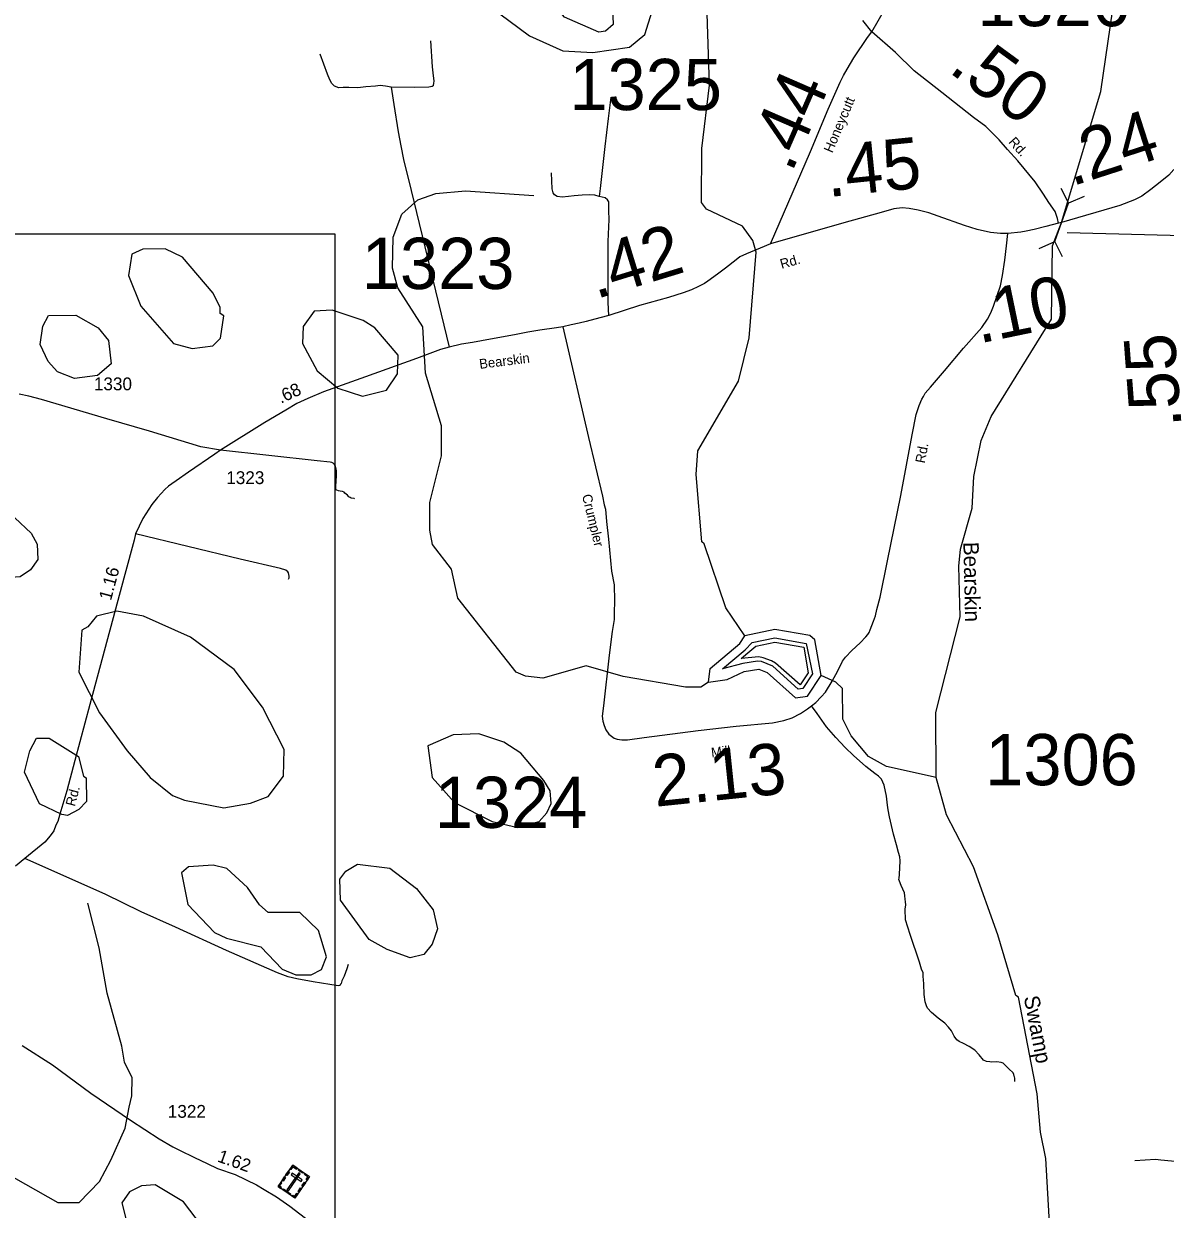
# Model space of a CAD drawing. Extents: x 2093524 to 2270757, y 289120 to 570408.
# Drawn here: x 2155115 to 2166249, y 463218 to 474784 of the extents above; entities that cross this region are included whole.
import ezdxf

# ---------------------------------------------------------------- set-up
doc = ezdxf.new("R2010")
doc.units = 0
for name, color, linetype in [('Exist Cultural Cemetery CELL', 7, 'Continuous'), ('Exist Hydrographic Creek Single Shore', 7, 'Continuous'), ('Exist Hydrographic Lake Shore', 7, 'Continuous'), ('Exist Hydrographic Misc Water Feature', 7, 'Continuous'), ('Exist Hydrographic Pond Under 1500 Sq Ft', 7, 'Continuous'), ('Exist Hydrographic Stream', 7, 'Continuous'), ('Exist Hydrographic Swamp Label', 7, 'Continuous'), ('Exist Road Non-System Type 51', 7, 'Continuous'), ('Exist Road Secondary Mileage Hundredths English Label', 7, 'Continuous'), ('Exist Road Secondary Structure Pipe CELL', 7, 'Continuous'), ('Exist Road Secondary Structure Pipe Number Label', 7, 'Continuous'), ('Exist Road Secondary Type 51 Attributed', 7, 'Continuous'), ('Exist Road Secondary Type 51 Label', 7, 'Continuous'), ('Exist Road Secondary Type 51 Number Label', 7, 'Continuous'), ('Map Preparation Inset Cut Line', 7, 'Continuous')]:
    doc.layers.add(name, color=color, linetype=linetype)

msp = doc.modelspace()

# ---------------------------------------------------------------- linework, layer by layer
at = {"layer": 'Exist Cultural Cemetery CELL'}
for points in [[(2157739, 463650), (2157903, 463537), (2157758, 463327), (2157595, 463440)], [(2157672, 463553), (2157697, 463589), (2157706, 463582), (2157682, 463547)], [(2157812, 463564), (2157797, 463574), (2157682, 463408), (2157697, 463397)], [(2157715, 463614), (2157724, 463608), (2157742, 463634), (2157776, 463611), (2157782, 463620), (2157739, 463650)], [(2157734, 463571), (2157724, 463555), (2157820, 463488), (2157831, 463504)], [(2157800, 463608), (2157843, 463578), (2157836, 463569), (2157794, 463598)], [(2157878, 463501), (2157869, 463508), (2157887, 463534), (2157854, 463557), (2157860, 463566), (2157903, 463537)], [(2157622, 463422), (2157628, 463431), (2157610, 463443), (2157633, 463477), (2157624, 463483), (2157595, 463440)], [(2157634, 463498), (2157659, 463534), (2157668, 463527), (2157644, 463491)], [(2157828, 463447), (2157852, 463483), (2157862, 463477), (2157837, 463441)], [(2157648, 463417), (2157718, 463369), (2157712, 463360), (2157642, 463408)], [(2157731, 463346), (2157738, 463355), (2157756, 463343), (2157779, 463376), (2157788, 463370), (2157758, 463327)], [(2157790, 463393), (2157815, 463429), (2157824, 463422), (2157800, 463387)]]:
    msp.add_lwpolyline(points, close=True, dxfattribs=at)
at = {"layer": 'Exist Hydrographic Creek Single Shore'}
for points in [[(2164014, 467432), (2164010, 468065), (2164247, 468999), (2164236, 469491), (2164251, 469658), (2164366, 470059), (2164381, 470367), (2164454, 470717), (2164552, 470951), (2165138, 471903), (2165149, 472616), (2165237, 472845), (2165619, 474121), (2165945, 476355), (2165878, 476638), (2165473, 477578), (2165253, 478235)], [(2161793, 468362), (2161718, 468311), (2161568, 468311), (2160960, 468415), (2160601, 468521), (2160177, 468401), (2160010, 468418), (2159918, 468459), (2159348, 469179), (2159287, 469462), (2159102, 469702), (2159076, 469844), (2159075, 470113), (2159189, 470570), (2159188, 470862), (2159034, 471376), (2159008, 471826), (2158764, 472208), (2158712, 472400), (2158719, 472701), (2158801, 472926), (2158959, 473067), (2159133, 473126), (2159424, 473153), (2160091, 473107)], [(2164014, 467432), (2163530, 467537), (2163355, 467636), (2163186, 467836), (2163103, 468001), (2163101, 468300), (2163034, 468360), (2162892, 468425)], [(2165098, 462890), (2165122, 463031), (2165085, 463714), (2165033, 463971), (2164998, 464345), (2164818, 465287), (2164792, 465304), (2164614, 465895), (2164377, 466559), (2164116, 467066), (2164014, 467432)]]:
    msp.add_lwpolyline(points, dxfattribs=at)
at = {"layer": 'Exist Hydrographic Lake Shore'}
for points in [[(2162892, 468425), (2162832, 468774), (2162782, 468815), (2162439, 468874), (2162149, 468811)], [(2161793, 468362), (2161809, 468493), (2162098, 468737), (2162149, 468811)], [(2161793, 468362), (2161976, 468388), (2162142, 468464), (2162284, 468487), (2162366, 468456), (2162642, 468207), (2162760, 468225), (2162892, 468425)]]:
    msp.add_lwpolyline(points, dxfattribs=at)
at = {"layer": 'Exist Hydrographic Misc Water Feature'}
for points in [[(2158903, 476965), (2158655, 476590), (2158666, 476324), (2158800, 475934), (2159304, 475311), (2159657, 474956), (2160049, 474666), (2160374, 474518), (2160666, 474503), (2161024, 474554), (2161173, 474679), (2161297, 475074), (2161278, 475363), (2161093, 475721), (2160732, 476118), (2160405, 476407), (2159779, 476830), (2159386, 476979), (2158903, 476965)], [(2162149, 468811), (2161964, 469087), (2161752, 469711), (2161727, 469728), (2161673, 470385), (2161689, 470618), (2162085, 471296), (2162191, 471720), (2162260, 472555), (2162226, 472670), (2162126, 472810), (2161775, 472975), (2161724, 473041), (2161730, 473566), (2161802, 474185), (2161780, 474884), (2161713, 475206), (2161662, 475342), (2161394, 475607)]]:
    msp.add_lwpolyline(points, dxfattribs=at)
at = {"layer": 'Exist Hydrographic Pond Under 1500 Sq Ft'}
for points in [[(2160723, 474701), (2160389, 474849), (2160306, 474949), (2160255, 475082), (2160246, 475216), (2160295, 475268), (2160504, 475244), (2160647, 475195), (2160855, 475020), (2160864, 474777), (2160790, 474710), (2160723, 474701)], [(2156759, 471615), (2156958, 471641), (2157033, 471715), (2157065, 471934), (2157032, 471958), (2157031, 472017), (2156964, 472156), (2156662, 472506), (2156495, 472588), (2156278, 472586), (2156170, 472536), (2156138, 472327), (2156257, 472029), (2156575, 471665), (2156759, 471615)], [(2155611, 471324), (2155444, 471389), (2155352, 471489), (2155276, 471655), (2155300, 471832), (2155357, 471939), (2155624, 471940), (2155841, 471818), (2155942, 471694), (2155968, 471467), (2155836, 471352), (2155611, 471324)], [(2158419, 471149), (2158652, 471210), (2158759, 471369), (2158767, 471552), (2158540, 471816), (2158424, 471890), (2158124, 471988), (2157948, 471979), (2157841, 471830), (2157833, 471663), (2157977, 471398), (2158177, 471229), (2158419, 471149)], [(2154940, 469379), (2154747, 469461), (2154570, 469711), (2154552, 469918), (2154610, 470045), (2154693, 470079), (2154827, 470063), (2155027, 469964), (2155186, 469813), (2155245, 469707), (2155254, 469556), (2155180, 469456), (2155080, 469389), (2154940, 469379)], [(2157068, 467135), (2157325, 467179), (2157500, 467244), (2157649, 467445), (2157655, 467704), (2157445, 468118), (2157168, 468484), (2156742, 468798), (2156282, 469004), (2156023, 469052), (2155825, 469003), (2155741, 468900), (2155683, 468868), (2155652, 468459), (2155854, 468061), (2156123, 467689), (2156349, 467431), (2156567, 467256), (2156684, 467208), (2157068, 467135)], [(2162668, 468292), (2162420, 468515), (2162312, 468562), (2162271, 468566), (2162129, 468542), (2161931, 468492), (2162150, 468675), (2162219, 468749), (2162441, 468793), (2162747, 468739), (2162807, 468443), (2162712, 468299), (2162668, 468292)], [(2162689, 468336), (2162447, 468545), (2162409, 468568), (2162326, 468599), (2162284, 468607), (2162113, 468592), (2162176, 468645), (2162255, 468713), (2162442, 468752), (2162723, 468701), (2162765, 468452), (2162689, 468336)], [(2159935, 466943), (2160142, 467001), (2160217, 467085), (2160259, 467176), (2160249, 467301), (2160189, 467400), (2159963, 467667), (2159797, 467776), (2159555, 467856), (2159304, 467848), (2159056, 467738), (2159099, 467429), (2159317, 467188), (2159685, 467001), (2159935, 466943)], [(2155486, 467068), (2155268, 467174), (2155124, 467482), (2155173, 467691), (2155239, 467814), (2155364, 467815), (2155648, 467636), (2155699, 467444), (2155724, 467428), (2155726, 467195), (2155651, 467117), (2155543, 467061), (2155486, 467068)], [(2157919, 465507), (2158019, 465558), (2158068, 465681), (2157990, 465939), (2157807, 466113), (2157499, 466113), (2157414, 466187), (2157298, 466359), (2157096, 466544), (2156963, 466576), (2156721, 466558), (2156655, 466500), (2156714, 466191), (2156974, 465917), (2157092, 465862), (2157426, 465780), (2157635, 465562), (2157769, 465507), (2157919, 465507)], [(2158883, 465672), (2158659, 465752), (2158483, 465850), (2158206, 466233), (2158197, 466440), (2158255, 466517), (2158370, 466584), (2158687, 466545), (2158947, 466346), (2159107, 466140), (2159149, 465955), (2159100, 465805), (2159017, 465705), (2158883, 465672)], [(2156669, 462610), (2156852, 462652), (2156925, 462768), (2156917, 462893), (2156850, 463059), (2156673, 463292), (2156397, 463458), (2156264, 463448), (2156147, 463388), (2156073, 463281), (2156142, 462997), (2156209, 462891), (2156427, 462723), (2156669, 462610)]]:
    msp.add_lwpolyline(points, dxfattribs=at)
at = {"layer": 'Exist Hydrographic Stream'}
msp.add_lwpolyline([(2154813, 463641), (2155448, 463283), (2155657, 463286), (2155855, 463489), (2155963, 463696), (2156105, 464011), (2156143, 464214), (2156168, 464325), (2156174, 464505), (2156122, 464605), (2156098, 464655), (2156073, 464809), (2155928, 465327), (2155851, 465768), (2155740, 466204)], dxfattribs=at)
at = {"layer": 'Exist Road Non-System Type 51'}
for points in [[(2159083, 474616), (2159098, 474364), (2159108, 474276), (2159115, 474227), (2159113, 474202), (2159109, 474184), (2159109, 474178), (2159099, 474170), (2159067, 474164), (2158931, 474161), (2158697, 474166)], [(2158697, 474166), (2158643, 474174), (2158591, 474180), (2158545, 474173), (2158451, 474169), (2158375, 474158), (2158286, 474160), (2158230, 474161), (2158189, 474157), (2158145, 474175), (2158121, 474199), (2158099, 474237), (2158079, 474293), (2158006, 474488)], [(2158697, 474166), (2158726, 473996), (2158766, 473729), (2158792, 473591), (2158819, 473459), (2158895, 473156), (2159265, 471630)], [(2160841, 474068), (2160814, 473860), (2160784, 473586), (2160738, 473176), (2160728, 473098)], [(2160728, 473098), (2160684, 473110), (2160635, 473113), (2160560, 473111), (2160485, 473104), (2160427, 473098), (2160367, 473092), (2160319, 473098), (2160291, 473113), (2160277, 473133), (2160270, 473173), (2160263, 473329)], [(2160823, 471939), (2160816, 472063), (2160816, 472465), (2160815, 472659), (2160824, 472873), (2160823, 472959), (2160821, 473000), (2160821, 473022), (2160821, 473047), (2160807, 473066), (2160785, 473084), (2160728, 473098)], [(2158342, 470148), (2158338, 470152), (2158308, 470157), (2158298, 470161), (2158286, 470169), (2158272, 470185), (2158248, 470203), (2158240, 470213), (2158224, 470219), (2158200, 470225), (2158186, 470228), (2158168, 470232), (2158161, 470238), (2158158, 470244), (2158158, 470254), (2158158, 470270), (2158165, 470375), (2158165, 470418), (2158161, 470440), (2158156, 470468), (2158146, 470484), (2158132, 470498), (2158120, 470504), (2158102, 470508), (2157978, 470521), (2157034, 470624)], [(2157697, 469364), (2157705, 469378), (2157704, 469396), (2157700, 469412), (2157697, 469428), (2157690, 469436), (2157672, 469452), (2157618, 469468), (2157226, 469561), (2156205, 469806)], [(2164782, 464466), (2164780, 464476), (2164780, 464498), (2164778, 464510), (2164776, 464516), (2164772, 464532), (2164764, 464548), (2164723, 464587), (2164683, 464629), (2164669, 464643), (2164647, 464651), (2164607, 464657), (2164557, 464655), (2164539, 464656), (2164505, 464660), (2164477, 464674), (2164433, 464724), (2164390, 464771), (2164336, 464807), (2164282, 464837), (2164238, 464855), (2164216, 464872), (2164190, 464908), (2164163, 464960), (2164135, 464994), (2164097, 465034), (2164033, 465083), (2163969, 465137), (2163930, 465179), (2163920, 465203), (2163908, 465243), (2163898, 465315), (2163895, 465416), (2163891, 465457), (2163888, 465490), (2163886, 465525), (2163872, 465560), (2163852, 465628), (2163760, 465900), (2163715, 466043), (2163715, 466079), (2163711, 466109), (2163713, 466145), (2163717, 466189), (2163715, 466217), (2163712, 466245), (2163708, 466275), (2163704, 466305), (2163673, 466377), (2163655, 466419), (2163651, 466435), (2163653, 466449), (2163655, 466483), (2163662, 466617), (2163660, 466657), (2163648, 466699), (2163627, 466775), (2163599, 466878), (2163558, 467046), (2163545, 467116), (2163541, 467160), (2163531, 467248), (2163508, 467356), (2163494, 467385), (2163482, 467415), (2163451, 467443), (2163416, 467471), (2163327, 467539), (2163208, 467644), (2163128, 467723), (2163037, 467821), (2162945, 467926), (2162854, 468054), (2162798, 468129)], [(2158278, 465607), (2158266, 465563), (2158240, 465493), (2158219, 465448), (2158211, 465420), (2158203, 465414), (2158201, 465406), (2158195, 465402), (2158181, 465398), (2157939, 465437), (2157779, 465466), (2157695, 465487), (2157589, 465525), (2157091, 465744), (2156594, 465971), (2156261, 466119), (2155909, 466291), (2155127, 466641)], [(2166824, 463665), (2166694, 463663), (2166554, 463662), (2166450, 463676), (2166308, 463687), (2166206, 463698), (2166152, 463704), (2165952, 463691)]]:
    msp.add_lwpolyline(points, dxfattribs=at)
at = {"layer": 'Exist Road Secondary Structure Pipe CELL'}
for p, q in [((2165229, 473181), (2165304, 473032)), ((2165456, 473099), (2165304, 473032)), ((2165170, 472659), (2165304, 473032)), ((2165017, 472592), (2165170, 472659)), ((2165245, 472510), (2165170, 472659))]:
    msp.add_line(p, q, dxfattribs=at)
at = {"layer": 'Exist Road Secondary Structure Pipe Number Label'}
msp.add_lwpolyline([(2165291, 472747), (2169815, 472630), (2171574, 470274)], dxfattribs=at)
at = {"layer": 'Exist Road Secondary Type 51 Attributed'}
for points in [[(2163388, 474704), (2163509, 474919)], [(2163388, 474704), (2163298, 474814)], [(2162397, 472635), (2162789, 473537), (2162961, 473950), (2163078, 474215), (2163111, 474279), (2163145, 474341), (2163210, 474450), (2163343, 474650), (2163388, 474704)], [(2165208, 472837), (2165198, 472883), (2165174, 472951), (2165113, 473041), (2165061, 473122), (2164978, 473242), (2164811, 473445), (2164711, 473556), (2164630, 473650), (2164499, 473781), (2164377, 473870), (2164070, 474112), (2163801, 474323), (2163616, 474504), (2163388, 474704)], [(2166331, 473361), (2166284, 473305), (2166200, 473237), (2166108, 473166), (2166019, 473102), (2165947, 473065), (2165805, 473011), (2165237, 472845), (2165208, 472837)], [(2164713, 472736), (2164641, 472738), (2164545, 472748), (2164413, 472775), (2164291, 472816), (2164032, 472906), (2163942, 472940), (2163840, 472965), (2163750, 472981), (2163684, 472987), (2163600, 472978), (2163477, 472943), (2163113, 472840), (2162397, 472635)], [(2165208, 472837), (2165085, 472807), (2164971, 472776), (2164893, 472760), (2164841, 472749), (2164713, 472736)], [(2160374, 471828), (2160622, 470746), (2160761, 470175), (2160776, 470091), (2160790, 470047), (2160800, 469927), (2160819, 469754), (2160847, 469442), (2160874, 469310), (2160877, 469154), (2160874, 469038), (2160872, 468972), (2160854, 468854), (2160826, 468624), (2160769, 468128), (2160757, 468028), (2160762, 467980), (2160776, 467938), (2160792, 467894), (2160822, 467852), (2160872, 467814), (2160904, 467805), (2160948, 467799), (2161002, 467799), (2161166, 467822), (2161692, 467889), (2162065, 467931), (2162417, 467965), (2162529, 467988), (2162611, 468012), (2162692, 468055), (2162758, 468099), (2162798, 468129), (2162842, 468163), (2162894, 468216), (2162935, 468264), (2163001, 468369), (2163054, 468471), (2163101, 468565), (2163131, 468603), (2163193, 468669), (2163274, 468744), (2163328, 468804), (2163346, 468826), (2163360, 468844), (2163369, 468872), (2163403, 468956), (2163423, 469009), (2163436, 469069), (2163468, 469189), (2163538, 469543), (2163670, 470180), (2163781, 470774), (2163820, 470972), (2163847, 471060), (2163873, 471122), (2163890, 471148), (2163908, 471179), (2163960, 471237), (2164095, 471398), (2164282, 471620), (2164459, 471821), (2164514, 471900), (2164546, 471964), (2164573, 472028), (2164642, 472228), (2164662, 472326), (2164685, 472476), (2164700, 472618), (2164713, 472736)], [(2162397, 472635), (2162297, 472595), (2162165, 472540), (2162099, 472510), (2162062, 472479), (2161960, 472399), (2161882, 472339), (2161787, 472272), (2161753, 472248), (2161695, 472220), (2161627, 472189), (2161547, 472159), (2161402, 472114), (2161122, 472034), (2160823, 471939), (2160733, 471914), (2160601, 471878), (2160533, 471861), (2160454, 471845), (2160374, 471828)], [(2160374, 471828), (2160310, 471816), (2160148, 471795), (2160030, 471775), (2159902, 471750), (2159667, 471706), (2159491, 471675), (2159385, 471657), (2159265, 471630), (2159181, 471606), (2158946, 471518), (2158447, 471340), (2158040, 471192), (2157887, 471129), (2157777, 471078), (2157671, 471014), (2157466, 470892), (2157034, 470624)], [(2157034, 470624), (2156842, 470657), (2156341, 470808), (2155925, 470928), (2155432, 471077), (2155287, 471118), (2155165, 471151), (2155069, 471169)], [(2157034, 470624), (2156978, 470584), (2156723, 470408), (2156602, 470325), (2156558, 470294), (2156526, 470273), (2156490, 470239), (2156419, 470163), (2156363, 470094), (2156278, 469958), (2156205, 469806), (2156193, 469746), (2156101, 469411), (2155809, 468326), (2155614, 467595), (2155535, 467299), (2155466, 467073), (2155447, 467002), (2155427, 466964), (2155409, 466910), (2155374, 466860), (2155322, 466798), (2155127, 466641), (2155033, 466566)], [(2155101, 464815), (2155394, 464628), (2155768, 464351), (2156155, 464089), (2156436, 463907), (2156569, 463828), (2156633, 463796), (2156779, 463725), (2156905, 463664), (2157005, 463616), (2157176, 463556), (2157385, 463457), (2157461, 463411), (2157581, 463341), (2157710, 463248), (2158046, 462992)]]:
    msp.add_lwpolyline(points, dxfattribs=at)
at = {"layer": 'Map Preparation Inset Cut Line'}
msp.add_lwpolyline([(2140286, 472733), (2158150, 472733), (2158150, 452888), (2152511, 452888), (2152511, 433130), (2131504, 433130), (2131504, 452888), (2140286, 452888)], close=True, dxfattribs=at)

# ---------------------------------------------------------------- texts
at = {"layer": 'Exist Hydrographic Swamp Label'}
for s, rotation, p in [('Bearskin', 271.2884, (2164279, 469727)), ('Swamp', 280.8227, (2164868, 465288))]:
    msp.add_text(s, height=150, rotation=rotation, dxfattribs=at).set_placement(p)
at = {"layer": 'Exist Road Secondary Mileage Hundredths English Label'}
for s, height, rotation, p in [('.50', 500, 323.8913, (2164123, 474320)), ('.44', 500, 66.4695, (2162604, 473321)), ('.24', 500, 17.9062, (2165335, 473195)), ('.45', 500, 5.7821, (2162960, 473092)), ('.42', 500, 17.0534, (2160694, 472095)), ('.10', 500, 11.6868, (2164432, 471663)), ('.55', 500, 94.3867, (2166409, 470851)), ('.68', 125, 24.791, (2157623, 471076)), ('1.16', 125, 74.9547, (2155966, 469151)), ('2.13', 500, 5.9246, (2161274, 467144)), ('1.62', 125, 340.5475, (2156996, 463686))]:
    msp.add_text(s, height=height, rotation=rotation, dxfattribs=at).set_placement(p)
at = {"layer": 'Exist Road Secondary Type 51 Label'}
for s, rotation, p in [('Honeycutt', 67.1831, (2163001, 473517)), ('Rd.', 312.0802, (2164714, 473626)), ('Rd.', 15.8992, (2162507, 472391)), ('Bearskin', 7.2911, (2159564, 471416)), ('Rd.', 79.4572, (2163903, 470491)), ('Crumpler', 283.696, (2160559, 470182)), ('Mill', 6.4173, (2161824, 467626)), ('Rd.', 75.174, (2155613, 467143))]:
    msp.add_text(s, height=95, rotation=rotation, dxfattribs=at).set_placement(p)
at = {"layer": 'Exist Road Secondary Type 51 Number Label'}
for s, height, p in [('1326', 500, (2164417, 474760)), ('1325', 500, (2160437, 473941)), ('1323', 500, (2158413, 472196)), ('1330', 125, (2155799, 471208)), ('1323', 125, (2157090, 470293)), ('1306', 500, (2164493, 467355)), ('1324', 500, (2159124, 466939)), ('1322', 125, (2156520, 464111))]:
    msp.add_text(s, height=height, dxfattribs=at).set_placement(p)

doc.saveas('drawing.dxf')
